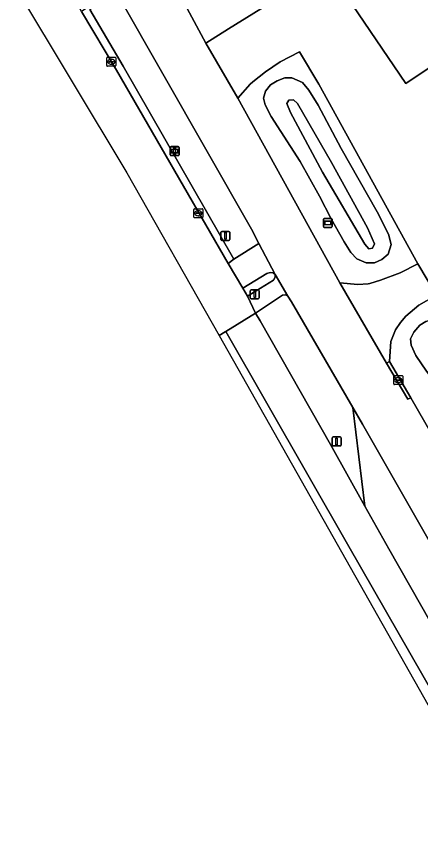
# Model space of a CAD drawing. Extents: x 157767 to 159172, y 387839 to 389425.
# Drawn here: x 157982.4 to 158027.5, y 388517.3 to 388608.8 of the extents above; entities that cross this region are included whole.
import ezdxf

# ---------------------------------------------------------------- set-up
doc = ezdxf.new("R2010")
doc.units = 0
for name, color, linetype in [('IMGEO_Berm_groen', 7, 'Continuous'), ('IMGEO_Erf', 7, 'Continuous'), ('IMGEO_Fietspad_gesloten', 7, 'Continuous'), ('IMGEO_Fietspad_open', 7, 'Continuous'), ('IMGEO_Kolk', 7, 'Continuous'), ('IMGEO_Lichtmast', 7, 'Continuous'), ('IMGEO_Muur', 7, 'Continuous'), ('IMGEO_Oever', 7, 'Continuous'), ('IMGEO_Pand', 7, 'Continuous'), ('IMGEO_Rijbaan_lokaal_open', 7, 'Continuous'), ('IMGEO_Rijbaan_regionaal_gesloten', 7, 'Continuous'), ('IMGEO_Verkeerseiland_open', 7, 'Continuous'), ('IMGEO_Verkeersregelinstallatiepaal', 7, 'Continuous'), ('IMGEO_Verklikker', 7, 'Continuous'), ('IMGEO_Voetpad_gesloten', 7, 'Continuous'), ('IMGEO_Voetpad_open', 7, 'Continuous'), ('IMGEO_Waterloop', 7, 'Continuous'), ('IMGEO_Wegwijzer', 7, 'Continuous')]:
    doc.layers.add(name, color=color, linetype=linetype)

msp = doc.modelspace()

# ---------------------------------------------------------------- linework, layer by layer
at = {"layer": 'IMGEO_Berm_groen'}
for points in [[(157993.784, 388611.065), (157993.117, 388611.181), (157991.894, 388610.489), (157990.575, 388609.547), (157994.321, 388603.22), (158006.669, 388581.69), (158009.444, 388583.448), (158008.62, 388585.05)], [(158016.147, 388601.216), (158014.005, 388604.812), (158011.828, 388603.703), (158010.188, 388602.586), (158008.786, 388601.467), (158008.464, 388601.21), (158007.121, 388599.66), (158018.489, 388579.058), (158020.508, 388578.847), (158021.637, 388578.92), (158021.827, 388578.976), (158023.039, 388579.334), (158025.207, 388580.163), (158027.188, 388581.174)], [(158016.23, 388588.713), (158014.065, 388592.594), (158010.814, 388597.606), (158010.141, 388598.925), (158009.958, 388599.656), (158010.205, 388600.446), (158010.759, 388601.12), (158011.488, 388601.578), (158012.335, 388601.902), (158013.132, 388601.93), (158014.319, 388601.383), (158015.012, 388600.542), (158016.086, 388598.87), (158018.648, 388594.041), (158022.661, 388586.965), (158023.915, 388584.487), (158024.233, 388583.316), (158023.881, 388582.251), (158023.172, 388581.641), (158022.341, 388581.289), (158021.437, 388581.266), (158020.367, 388581.737), (158019.731, 388582.438), (158018.978, 388583.613), (158017.505, 388586.181)], [(158013.089, 388576.924), (158012.689, 388577.549), (158012.423, 388577.709), (158012.09, 388577.686), (158009.082, 388575.649), (158009.583, 388574.825), (158017.458, 388561.001), (158021.274, 388554.149), (158019.921, 388565.158)], [(158033.868, 388570.534), (158029.267, 388577.665), (158027.319, 388576.543), (158025.858, 388575.333), (158025.265, 388574.627), (158024.702, 388573.789), (158024.187, 388572.492), (158024.025, 388570.268), (158026.414, 388566.214), (158034.079, 388552.895), (158037.68, 388554.983), (158041.859, 388557.406)], [(158028.161, 388569.189), (158026.957, 388570.946), (158026.451, 388572.098), (158026.383, 388572.786), (158026.749, 388573.55), (158027.415, 388574.313), (158028.087, 388574.739), (158028.857, 388574.974), (158029.729, 388574.777), (158030.389, 388574.248), (158038.32, 388562.514), (158038.745, 388561.191), (158038.225, 388559.868), (158036.851, 388559.418), (158035.296, 388560.246), (158034.398, 388561.026)], [(158021, 388563.3), (158019.921, 388565.158), (158021.274, 388554.149), (158023.959, 388549.369), (158031.01, 388536.94), (158039.889, 388530.305)]]:
    msp.add_lwpolyline(points, close=True, dxfattribs=at)
at = {"layer": 'IMGEO_Erf'}
msp.add_lwpolyline([(158073.538, 388629.633), (158065.111, 388643.432), (158048.605, 388633.424), (158041.934, 388629.381), (158019.422, 388615.682), (158006.062, 388607.391), (158003.544, 388605.795), (158007.121, 388599.66), (158008.464, 388601.21), (158008.786, 388601.467), (158010.188, 388602.586), (158011.828, 388603.703), (158014.005, 388604.812), (158016.147, 388601.216), (158027.188, 388581.174), (158029.267, 388577.665), (158033.868, 388570.534), (158041.859, 388557.406), (158043.338, 388554.813), (158043.765, 388552.918), (158061.703, 388519.687), (158072.331, 388500), (158089.66, 388467.898), (158102.446, 388447.213)], dxfattribs=at)
msp.add_lwpolyline([(158025.87, 388601.27), (158019.24, 388611.06), (158030.03, 388618.25), (158036.6, 388608.49)], close=True, dxfattribs=at)
at = {"layer": 'IMGEO_Fietspad_gesloten'}
msp.add_lwpolyline([(158036.401, 388549.106), (158035.602, 388550.258), (158034.079, 388552.895), (158026.414, 388566.214), (158026.061, 388566.081), (158023.702, 388570.096), (158018.489, 388579.058), (158007.121, 388599.66), (158003.544, 388605.795), (158000.914, 388610.672), (157995.29, 388620.417), (157990.239, 388617.047), (157991.558, 388614.81), (157993.471, 388611.565), (157993.784, 388611.065), (158008.62, 388585.05), (158009.444, 388583.448), (158011.275, 388579.992), (158012.689, 388577.549), (158013.089, 388576.924), (158019.921, 388565.158), (158021, 388563.3), (158039.889, 388530.305), (158045.303, 388520.872)], dxfattribs=at)
at = {"layer": 'IMGEO_Fietspad_open'}
msp.add_lwpolyline([(158006.669, 388581.69), (158006.038, 388581.199), (158007.681, 388578.456), (158010.343, 388580.084), (158010.701, 388580.192), (158011.038, 388580.177), (158011.275, 388579.992), (158009.444, 388583.448)], close=True, dxfattribs=at)
at = {"layer": 'IMGEO_Kolk'}
for p, q in [((157992.482, 388603.287), (157992.482, 388604.139)), ((157992.557, 388604.213), (157993.409, 388604.213)), ((157992.784, 388603.756), (157993.182, 388603.756)), ((157992.97, 388603.993), (157992.995, 388603.993)), ((157993.483, 388604.139), (157993.483, 388603.287)), ((157993.409, 388603.213), (157992.557, 388603.213)), ((157992.741, 388603.707), (157992.741, 388603.719)), ((157993.179, 388603.67), (157992.781, 388603.67)), ((157992.993, 388603.433), (157992.968, 388603.433)), ((157993.225, 388603.719), (157993.225, 388603.707)), ((158002.276, 388587.312), (158003.128, 388587.312)), ((158002.201, 388586.386), (158002.201, 388587.238)), ((158002.46, 388586.806), (158002.46, 388586.818)), ((158002.898, 388586.769), (158002.5, 388586.769)), ((158002.503, 388586.855), (158002.901, 388586.855)), ((158002.712, 388586.532), (158002.687, 388586.532)), ((158002.689, 388587.092), (158002.714, 388587.092)), ((158002.944, 388586.818), (158002.944, 388586.806)), ((158003.202, 388587.238), (158003.202, 388586.386)), ((158003.128, 388586.312), (158002.276, 388586.312)), ((158024.5, 388567.772), (158024.5, 388568.624)), ((158024.575, 388568.698), (158025.427, 388568.698)), ((158024.759, 388568.192), (158024.759, 388568.204)), ((158025.197, 388568.155), (158024.799, 388568.155)), ((158024.802, 388568.241), (158025.2, 388568.241)), ((158024.988, 388568.478), (158025.013, 388568.478)), ((158025.243, 388568.204), (158025.243, 388568.192)), ((158025.501, 388568.624), (158025.501, 388567.772)), ((158025.427, 388567.698), (158024.575, 388567.698)), ((158025.011, 388567.918), (158024.986, 388567.918))]:
    msp.add_line(p, q, dxfattribs=at)
for points in [[(157992.482, 388603.287), (157992.482, 388604.139)], [(157992.557, 388604.213), (157993.409, 388604.213)], [(157993.483, 388604.139), (157993.483, 388603.287)], [(157993.409, 388603.213), (157992.557, 388603.213)], [(158002.276, 388587.312), (158003.128, 388587.312)], [(158002.201, 388586.386), (158002.201, 388587.238)], [(158003.202, 388587.238), (158003.202, 388586.386)], [(158003.128, 388586.312), (158002.276, 388586.312)], [(158024.5, 388567.772), (158024.5, 388568.624)], [(158024.575, 388568.698), (158025.427, 388568.698)], [(158025.501, 388568.624), (158025.501, 388567.772)], [(158025.427, 388567.698), (158024.575, 388567.698)]]:
    msp.add_lwpolyline(points, dxfattribs=at)
for centre, radius, start, end in [((157992.559, 388604.137), 0.0765, 91.55205, 178.44795), ((157992.559, 388604.137), 0.0765, 91.55205, 178.44795), ((157992.781, 388603.716), 0.0403, 85.87752, 175.75265), ((157993.186, 388603.718), 0.0386, 1.73085, 96.63898), ((157993.407, 388604.137), 0.0765, 1.55205, 88.44795), ((157993.407, 388604.137), 0.0765, 1.55205, 88.44795), ((157992.559, 388603.289), 0.0765, 181.55205, 268.44795), ((157992.559, 388603.289), 0.0765, 181.55205, 268.44795), ((157992.778, 388603.706), 0.0366, 178.93798, 274.71019), ((157993.182, 388603.713), 0.043, 264.86636, 352.45326), ((157993.407, 388603.289), 0.0765, 271.55205, 358.44795), ((157993.407, 388603.289), 0.0765, 271.55205, 358.44795), ((158002.278, 388587.236), 0.0765, 91.55205, 178.44795), ((158002.278, 388587.236), 0.0765, 91.55205, 178.44795), ((158003.126, 388587.236), 0.0765, 1.55205, 88.44795), ((158003.126, 388587.236), 0.0765, 1.55205, 88.44795), ((158002.278, 388586.388), 0.0765, 181.55205, 268.44795), ((158002.278, 388586.388), 0.0765, 181.55205, 268.44795), ((158002.5, 388586.815), 0.0403, 85.87752, 175.75265), ((158002.497, 388586.805), 0.0366, 178.93798, 274.71019), ((158002.901, 388586.812), 0.043, 264.86636, 352.45326), ((158002.905, 388586.817), 0.0386, 1.73085, 96.63898), ((158003.126, 388586.388), 0.0765, 271.55205, 358.44795), ((158003.126, 388586.388), 0.0765, 271.55205, 358.44795), ((158024.577, 388568.622), 0.0765, 91.55205, 178.44795), ((158024.577, 388568.622), 0.0765, 91.55205, 178.44795), ((158024.799, 388568.201), 0.0403, 85.87752, 175.75265), ((158024.796, 388568.191), 0.0366, 178.93798, 274.71019), ((158025.2, 388568.198), 0.043, 264.86636, 352.45326), ((158025.204, 388568.203), 0.0386, 1.73085, 96.63898), ((158025.425, 388568.622), 0.0765, 1.55205, 88.44795), ((158025.425, 388568.622), 0.0765, 1.55205, 88.44795), ((158024.577, 388567.774), 0.0765, 181.55205, 268.44795), ((158024.577, 388567.774), 0.0765, 181.55205, 268.44795), ((158025.425, 388567.774), 0.0765, 271.55205, 358.44795), ((158025.425, 388567.774), 0.0765, 271.55205, 358.44795)]:
    msp.add_arc(centre, radius, start, end, dxfattribs=at)
for centre, major_axis, ratio, start_param, end_param in [((157992.969, 388603.713), (-0.387, 0.002), 0.722429, 4.712389, 7.853982), ((157992.994, 388603.713), (-0.39, 0.002), 0.717154, 1.570796, 4.712389), ((158002.688, 388586.812), (-0.387, 0.002), 0.722429, 4.712389, 7.853982), ((158002.713, 388586.812), (-0.39, 0.002), 0.717154, 1.570796, 4.712389), ((158024.987, 388568.198), (-0.387, 0.002), 0.722429, 4.712389, 7.853982), ((158025.012, 388568.198), (-0.39, 0.002), 0.717154, 1.570796, 4.712389)]:
    msp.add_ellipse(centre, major_axis=major_axis, ratio=ratio, start_param=start_param, end_param=end_param, dxfattribs=at)
at = {"layer": 'IMGEO_Lichtmast'}
for p, q in [((157999.562, 388593.339), (157999.562, 388594.139)), ((157999.562, 388594.139), (157999.562, 388593.339)), ((157999.662, 388594.239), (158000.452, 388594.239)), ((158000.452, 388594.239), (157999.662, 388594.239)), ((158000.552, 388594.139), (158000.552, 388593.339)), ((158000.552, 388593.339), (158000.552, 388594.139)), ((158000.452, 388593.239), (157999.662, 388593.239)), ((157999.662, 388593.239), (158000.452, 388593.239)), ((158017.633, 388560.952), (158017.633, 388561.752)), ((158017.633, 388561.752), (158017.633, 388560.952)), ((158017.733, 388561.852), (158018.523, 388561.852)), ((158018.523, 388561.852), (158017.733, 388561.852)), ((158018.623, 388561.752), (158018.623, 388560.952)), ((158018.623, 388560.952), (158018.623, 388561.752)), ((158018.523, 388560.852), (158017.733, 388560.852)), ((158017.733, 388560.852), (158018.523, 388560.852))]:
    msp.add_line(p, q, dxfattribs=at)
for points in [[(157999.982, 388594.114), (158000.132, 388594.114), (158000.132, 388593.364), (157999.982, 388593.364), (157999.982, 388594.114)], [(158018.053, 388561.727), (158018.203, 388561.727), (158018.203, 388560.977), (158018.053, 388560.977), (158018.053, 388561.727)]]:
    msp.add_lwpolyline(points, dxfattribs=at)
for centre, start, end in [((157999.662, 388594.139), 90, 180), ((157999.662, 388594.139), 90, 180), ((158000.452, 388594.139), 0, 90), ((158000.452, 388594.139), 360, 90), ((157999.662, 388593.339), 180, 270), ((157999.662, 388593.339), 180, 270), ((158000.452, 388593.339), 270, 0), ((158000.452, 388593.339), 270, 0), ((158017.733, 388561.752), 90, 180), ((158017.733, 388561.752), 90, 180), ((158018.523, 388561.752), 0, 90), ((158018.523, 388561.752), 360, 90), ((158017.733, 388560.952), 180, 270), ((158017.733, 388560.952), 180, 270), ((158018.523, 388560.952), 270, 0), ((158018.523, 388560.952), 270, 0)]:
    msp.add_arc(centre, 0.1, start, end, dxfattribs=at)
at = {"layer": 'IMGEO_Muur'}
msp.add_lwpolyline([(158014.005, 388604.812), (158016.147, 388601.216), (158027.188, 388581.174)], dxfattribs=at)
at = {"layer": 'IMGEO_Oever'}
for points in [[(158024.233, 388583.316), (158023.915, 388584.487), (158022.661, 388586.965), (158018.648, 388594.041), (158016.086, 388598.87), (158015.012, 388600.542), (158014.319, 388601.383), (158013.132, 388601.93), (158012.335, 388601.902), (158011.488, 388601.578), (158010.759, 388601.12), (158010.205, 388600.446), (158009.958, 388599.656), (158010.141, 388598.925), (158010.814, 388597.606), (158014.065, 388592.594), (158016.23, 388588.713), (158017.505, 388586.181), (158018.978, 388583.613), (158019.731, 388582.438), (158020.367, 388581.737), (158021.437, 388581.266), (158022.341, 388581.289), (158023.172, 388581.641), (158023.881, 388582.251)], [(158021.72, 388582.843), (158021.279, 388583.349), (158016.559, 388591.399), (158012.999, 388598.064), (158012.568, 388599.064), (158012.814, 388599.445), (158013.312, 388599.472), (158013.772, 388599.052), (158017.567, 388592.478), (158021.58, 388585.169), (158022.361, 388583.404), (158022.143, 388582.904)], [(158038.745, 388561.191), (158038.32, 388562.514), (158030.389, 388574.248), (158029.729, 388574.777), (158028.857, 388574.974), (158028.087, 388574.739), (158027.415, 388574.313), (158026.749, 388573.55), (158026.383, 388572.786), (158026.451, 388572.098), (158026.957, 388570.946), (158028.161, 388569.189), (158034.398, 388561.026), (158035.296, 388560.246), (158036.851, 388559.418), (158038.225, 388559.868)]]:
    msp.add_lwpolyline(points, close=True, dxfattribs=at)
at = {"layer": 'IMGEO_Pand'}
msp.add_lwpolyline([(158025.87, 388601.27), (158036.6, 388608.49), (158030.03, 388618.25), (158019.24, 388611.06)], close=True, dxfattribs=at)
at = {"layer": 'IMGEO_Rijbaan_lokaal_open'}
msp.add_lwpolyline([(158023.702, 388570.096), (158026.061, 388566.081), (158026.414, 388566.214), (158024.025, 388570.268)], close=True, dxfattribs=at)
at = {"layer": 'IMGEO_Rijbaan_regionaal_gesloten'}
for points in [[(158005.013, 388573.158), (158005.68, 388573.566), (158005.756, 388573.613), (158009.082, 388575.649), (158008.195, 388577.562), (158007.681, 388578.456), (158006.038, 388581.199), (157993.568, 388602.765), (157989.662, 388609.323), (157988.241, 388611.965), (157987.76, 388612.776), (157986.595, 388614.598), (157983.349, 388612.482), (157982.396, 388611.861), (157994.735, 388591.32)], [(158127.081, 388358.439), (158199.528, 388239.724), (158200.59, 388240.362), (158192.107, 388254.146), (158166.877, 388295.262), (158150.236, 388322.758), (158131.842, 388353.83), (158117.262, 388378.952), (158097.857, 388412.932), (158070.009, 388461.63), (158044.126, 388506.669), (158040.061, 388513.776), (158019.492, 388549.641), (158005.756, 388573.613), (158005.68, 388573.566), (158005.013, 388573.158), (158051.596, 388490.837), (158089.79, 388423.845), (158099.803, 388406.283)]]:
    msp.add_lwpolyline(points, close=True, dxfattribs=at)
msp.add_lwpolyline([(158080.74, 388450.845), (158077.309, 388457.044), (158074.93, 388459.693), (158048.422, 388505.869), (158043.648, 388515.338), (158040.222, 388521.322), (158033.778, 388532.061), (158031.01, 388536.94), (158023.959, 388549.369), (158021.274, 388554.149), (158017.458, 388561.001), (158009.583, 388574.825), (158009.082, 388575.649), (158005.756, 388573.613), (158019.492, 388549.641), (158040.061, 388513.776), (158044.126, 388506.669), (158070.009, 388461.63), (158097.857, 388412.932)], dxfattribs=at)
at = {"layer": 'IMGEO_Verkeerseiland_open'}
for points in [[(158006.669, 388581.69), (157994.321, 388603.22), (157990.575, 388609.547), (157991.894, 388610.489), (157993.117, 388611.181), (157993.784, 388611.065), (157993.471, 388611.565), (157992.903, 388611.464), (157989.662, 388609.323), (157993.568, 388602.765), (158006.038, 388581.199)], [(158008.195, 388577.562), (158011.101, 388579.355), (158011.254, 388579.697), (158011.275, 388579.992), (158011.038, 388580.177), (158010.701, 388580.192), (158010.343, 388580.084), (158007.681, 388578.456)]]:
    msp.add_lwpolyline(points, close=True, dxfattribs=at)
at = {"layer": 'IMGEO_Verkeersregelinstallatiepaal'}
for p, q in [((158005.221, 388583.886), (158005.221, 388584.686)), ((158005.221, 388584.686), (158005.221, 388583.886)), ((158005.321, 388584.786), (158006.111, 388584.786)), ((158006.111, 388584.786), (158005.321, 388584.786)), ((158006.211, 388584.686), (158006.211, 388583.886)), ((158006.211, 388583.886), (158006.211, 388584.686)), ((158006.111, 388583.786), (158005.321, 388583.786)), ((158005.321, 388583.786), (158006.111, 388583.786)), ((158008.492, 388577.37), (158008.492, 388578.17)), ((158008.492, 388578.17), (158008.492, 388577.37)), ((158008.592, 388578.27), (158009.382, 388578.27)), ((158009.382, 388578.27), (158008.592, 388578.27)), ((158009.482, 388578.17), (158009.482, 388577.37)), ((158009.482, 388577.37), (158009.482, 388578.17)), ((158009.382, 388577.27), (158008.592, 388577.27)), ((158008.592, 388577.27), (158009.382, 388577.27))]:
    msp.add_line(p, q, dxfattribs=at)
for points in [[(158005.641, 388584.661), (158005.791, 388584.661), (158005.791, 388583.911), (158005.641, 388583.911), (158005.641, 388584.661)], [(158008.912, 388578.145), (158009.062, 388578.145), (158009.062, 388577.395), (158008.912, 388577.395), (158008.912, 388578.145)]]:
    msp.add_lwpolyline(points, dxfattribs=at)
for centre, start, end in [((158005.321, 388584.686), 90, 180), ((158005.321, 388584.686), 90, 180), ((158006.111, 388584.686), 0, 90), ((158006.111, 388584.686), 360, 90), ((158005.321, 388583.886), 180, 270), ((158005.321, 388583.886), 180, 270), ((158006.111, 388583.886), 270, 0), ((158006.111, 388583.886), 270, 0), ((158008.592, 388578.17), 90, 180), ((158008.592, 388578.17), 90, 180), ((158009.382, 388578.17), 0, 90), ((158009.382, 388578.17), 360, 90), ((158008.592, 388577.37), 180, 270), ((158008.592, 388577.37), 180, 270), ((158009.382, 388577.37), 270, 0), ((158009.382, 388577.37), 270, 0)]:
    msp.add_arc(centre, 0.1, start, end, dxfattribs=at)
at = {"layer": 'IMGEO_Verklikker'}
for p, q in [((158016.65, 388585.334), (158016.65, 388586.134)), ((158016.65, 388586.134), (158016.65, 388585.334)), ((158016.75, 388586.234), (158017.54, 388586.234)), ((158017.54, 388586.234), (158016.75, 388586.234)), ((158017.64, 388586.134), (158017.64, 388585.334)), ((158017.64, 388585.334), (158017.64, 388586.134)), ((158017.54, 388585.234), (158016.75, 388585.234)), ((158016.75, 388585.234), (158017.54, 388585.234))]:
    msp.add_line(p, q, dxfattribs=at)
for points in [[(158016.751, 388585.966), (158017.539, 388585.966), (158017.539, 388585.502), (158016.751, 388585.502), (158016.751, 388585.966)], [(158016.816, 388585.901), (158016.816, 388585.567), (158017.474, 388585.567), (158017.474, 388585.901), (158016.816, 388585.901)]]:
    msp.add_lwpolyline(points, dxfattribs=at)
for centre, start, end in [((158016.75, 388586.134), 90, 180), ((158016.75, 388586.134), 90, 180), ((158017.54, 388586.134), 0, 90), ((158017.54, 388586.134), 360, 90), ((158016.75, 388585.334), 180, 270), ((158016.75, 388585.334), 180, 270), ((158017.54, 388585.334), 270, 0), ((158017.54, 388585.334), 270, 0)]:
    msp.add_arc(centre, 0.1, start, end, dxfattribs=at)
at = {"layer": 'IMGEO_Voetpad_gesloten'}
msp.add_lwpolyline([(158027.319, 388576.543), (158029.267, 388577.665), (158027.188, 388581.174), (158025.207, 388580.163), (158023.039, 388579.334), (158021.827, 388578.976), (158021.637, 388578.92), (158020.508, 388578.847), (158018.489, 388579.058), (158023.702, 388570.096), (158024.025, 388570.268), (158024.187, 388572.492), (158024.702, 388573.789), (158025.265, 388574.627), (158025.858, 388575.333)], close=True, dxfattribs=at)
at = {"layer": 'IMGEO_Voetpad_open'}
for points in [[(158041.934, 388629.381), (158048.605, 388633.424), (158065.111, 388643.432), (158067.431, 388645.075), (158065.861, 388647.663), (158066.288, 388647.922), (158063.248, 388646.562), (158051.995, 388639.731), (158032.676, 388628.003), (158029.051, 388625.711), (158027.097, 388624.476), (158026.997, 388624.413), (158022.773, 388621.743), (158018.046, 388618.755), (158007.621, 388612.401), (158004.78, 388610.757), (158004.362, 388610.562), (158004.038, 388610.411), (158003.231, 388610.223), (158002.467, 388610.25), (158000.914, 388610.672), (158003.544, 388605.795), (158006.062, 388607.391), (158019.422, 388615.682)], [(158008.195, 388577.562), (158009.082, 388575.649), (158012.09, 388577.686), (158012.423, 388577.709), (158012.689, 388577.549), (158011.275, 388579.992), (158011.254, 388579.697), (158011.101, 388579.355)]]:
    msp.add_lwpolyline(points, close=True, dxfattribs=at)
at = {"layer": 'IMGEO_Waterloop'}
msp.add_lwpolyline([(158017.567, 388592.478), (158013.772, 388599.052), (158013.312, 388599.472), (158012.814, 388599.445), (158012.568, 388599.064), (158012.999, 388598.064), (158016.559, 388591.399), (158021.279, 388583.349), (158021.72, 388582.843), (158022.143, 388582.904), (158022.361, 388583.404), (158021.58, 388585.169)], close=True, dxfattribs=at)
at = {"layer": 'IMGEO_Wegwijzer'}
for p, q in [((157999.573, 388593.341), (157999.573, 388594.141)), ((157999.573, 388594.141), (157999.573, 388593.341)), ((157999.673, 388594.241), (158000.463, 388594.241)), ((158000.463, 388594.241), (157999.673, 388594.241)), ((158000.563, 388594.141), (158000.563, 388593.341)), ((158000.563, 388593.341), (158000.563, 388594.141)), ((158000.463, 388593.241), (157999.673, 388593.241)), ((157999.673, 388593.241), (158000.463, 388593.241))]:
    msp.add_line(p, q, dxfattribs=at)
for points in [[(157999.674, 388593.973), (158000.462, 388593.973), (158000.462, 388593.509), (157999.674, 388593.509), (157999.674, 388593.973)], [(157999.739, 388593.908), (157999.739, 388593.574), (158000.397, 388593.574), (158000.397, 388593.908), (157999.739, 388593.908)]]:
    msp.add_lwpolyline(points, dxfattribs=at)
for centre, start, end in [((157999.673, 388594.141), 90, 180), ((157999.673, 388594.141), 90, 180), ((158000.463, 388594.141), 0, 90), ((158000.463, 388594.141), 360, 90), ((157999.673, 388593.341), 180, 270), ((157999.673, 388593.341), 180, 270), ((158000.463, 388593.341), 270, 0), ((158000.463, 388593.341), 270, 0)]:
    msp.add_arc(centre, 0.1, start, end, dxfattribs=at)

doc.saveas('drawing.dxf')
